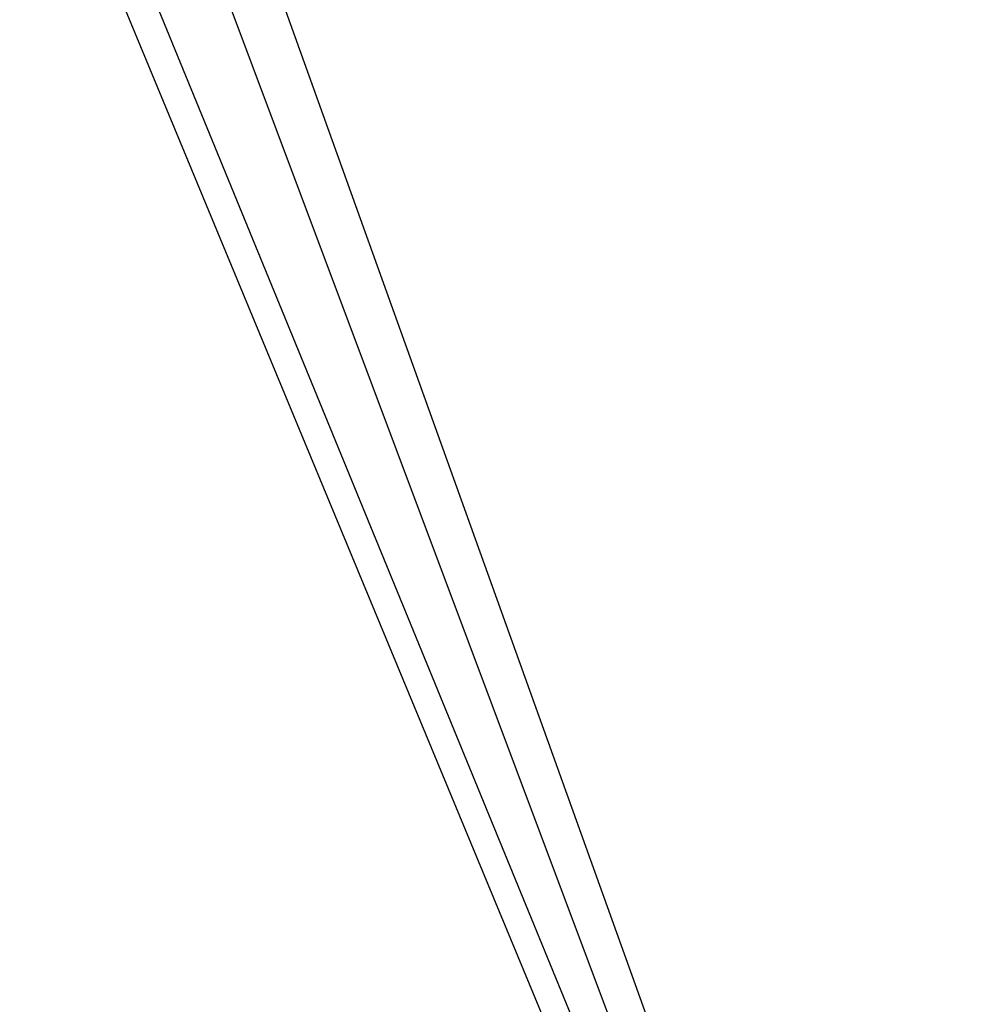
# Model space of a CAD drawing. Header units: feet. Extents: x -79 to 198, y -22 to 181.
# Tile 583 of 656: x 48.213 to 48.435, y 146.358 to 146.584. Entities that reach past the tile are written whole.
import ezdxf

# ---------------------------------------------------------------- set-up
doc = ezdxf.new("R2010")
doc.units = ezdxf.units.FT
doc.layers.add('A-LINEA', color=7, linetype='CONTINUOUS')

msp = doc.modelspace()

# ---------------------------------------------------------------- linework, layer by layer
at = {"layer": 'A-LINEA'}
for points in [[(48.44, 146.0978), (48.7067, 146.2044), (48.48, 146.7511), (48.2133, 146.6444), (48.44, 146.0978)], [(48.44, 146.0978), (48.7067, 146.2044), (48.48, 146.7511), (48.2133, 146.6444), (48.44, 146.0978)], [(48.7067, 146.2044), (48.44, 146.1111), (48.24, 146.6444), (48.5067, 146.7511), (48.7067, 146.2044)], [(48.7067, 146.2044), (48.44, 146.1111), (48.24, 146.6444), (48.5067, 146.7511), (48.7067, 146.2044)], [(48.44, 146.1111), (48.6933, 146.2178), (48.48, 146.7378), (48.2267, 146.6311), (48.44, 146.1111)], [(48.44, 146.1111), (48.6933, 146.2178), (48.48, 146.7378), (48.2267, 146.6311), (48.44, 146.1111)], [(48.6933, 146.2178), (48.44, 146.1244), (48.2533, 146.6444), (48.5067, 146.7378), (48.6933, 146.2178)], [(48.6933, 146.2178), (48.44, 146.1244), (48.2533, 146.6444), (48.5067, 146.7378), (48.6933, 146.2178)]]:
    msp.add_lwpolyline(points, dxfattribs=at)

doc.saveas('drawing.dxf')
